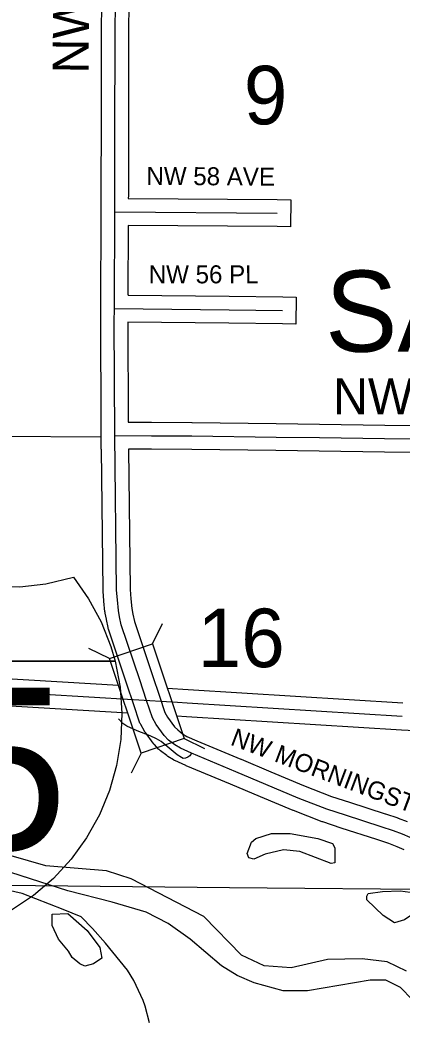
# Model space of a CAD drawing. Extents: x -1403959 to 81668, y -1400582 to 11018.
# Drawn here: x 6999.4 to 7081.4, y 8593.5 to 8808.1 of the extents above; entities that cross this region are included whole.
import ezdxf

# ---------------------------------------------------------------- set-up
doc = ezdxf.new("R2010")
doc.units = 0
for name, color, linetype in [('tdCiAirportTxt', 7, 'Continuous'), ('tdCiCityCartoShort', 7, 'Continuous'), ('tdCiCityDivCarto', 7, 'Continuous'), ('tdCiCityStreetTxt', 7, 'Continuous'), ('tdCiCoBndryTxt', 7, 'Continuous'), ('tdCiMapFrame', 7, 'Continuous'), ('tdCiRRCL', 7, 'Continuous'), ('tdCiSectLine', 7, 'Continuous'), ('tdCoCityStreetMajor', 7, 'Continuous'), ('tdCoCoBndryPart', 7, 'Continuous'), ('tdCoSectLinePart', 7, 'Continuous'), ('tdCoSectNmbr', 7, 'Continuous'), ('tdCoSurfBitum', 7, 'Continuous'), ('tdCoSurfGravel', 7, 'Continuous')]:
    doc.layers.add(name, color=color, linetype=linetype)

msp = doc.modelspace()

# ---------------------------------------------------------------- linework, layer by layer
at = {"layer": 'tdCiAirportTxt'}
for points in [[(6890.15, 8673.13), (6897.86, 8672.68), (6901.39, 8672.43), (6921.31, 8671.2), (6928.56, 8670.78), (6957.63, 8669.01), (6995.26, 8666.65), (7020.52, 8665.15)], [(6892.86, 8667.15), (6897.49, 8666.88), (6901.01, 8666.64), (6920.96, 8665.4), (6928.22, 8664.98), (6957.27, 8663.21), (6994.9, 8660.86), (7022.53, 8659.21)], [(7031.03, 8664.5), (7035.48, 8664.22), (7081.62, 8661.34)], [(7033.04, 8658.56), (7035.11, 8658.43), (7081.3, 8655.55), (7092.9, 8654.97)]]:
    msp.add_lwpolyline(points, dxfattribs=at)
at = {"layer": 'tdCiCityCartoShort'}
for points in [[(7033.2, 8661.43), (6995.07, 8663.73), (6957.44, 8666.08), (6928.38, 8667.85), (6921.13, 8668.27), (6901.19, 8669.51), (6897.67, 8669.75), (6893.02, 8670.02)], [(7081.45, 8658.42), (7035.29, 8661.29), (7033.21, 8661.43)]]:
    msp.add_lwpolyline(points, dxfattribs=at)
at = {"layer": 'tdCiCityDivCarto'}
msp.add_lwpolyline([(7036.2, 8650.53), (7035.86, 8650.02), (7035.44, 8649.67), (7034.96, 8649.48), (7034.45, 8649.42), (7034.04, 8649.6), (7033.16, 8650.2), (7029.68, 8653.04), (7028.71, 8653.67), (7027.37, 8654.28), (7024.58, 8655.39), (7022.31, 8656.39), (7021.49, 8656.9), (7020.57, 8657.95)], dxfattribs=at)
at = {"layer": 'tdCiCityStreetTxt'}
for p, q in [((7027.81, 8674.03), (7029.97, 8678.4)), ((7018.58, 8670.91), (7014.21, 8673.07)), ((7018.58, 8670.91), (7027.81, 8674.03)), ((7027.81, 8674.03), (7034.67, 8653.71)), ((7025.44, 8650.59), (7018.58, 8670.91)), ((7034.67, 8653.71), (7025.44, 8650.59)), ((7034.67, 8653.71), (7034.67, 8653.71)), ((7034.67, 8653.71), (7039.04, 8651.55)), ((7025.44, 8650.59), (7023.28, 8646.23))]:
    msp.add_line(p, q, dxfattribs=at)
at = {"layer": 'tdCiCoBndryTxt'}
for points in [[(7019.66, 8746.12), (7019.68, 8748.82), (7019.73, 8764.73), (7019.75, 8766.85), (7019.75, 8770.38), (7019.79, 8787.16), (7019.81, 8801.03), (7019.88, 8816.25)], [(7019.74, 8718.77), (7019.63, 8743.21), (7019.66, 8746.12)], [(7019.66, 8746.12), (7044.28, 8745.8), (7055.79, 8745.67)], [(7019.74, 8718.77), (7027.63, 8718.74), (7036.29, 8718.7), (7054.38, 8718.47), (7063.69, 8718.34), (7077.68, 8718.14), (7090.66, 8717.98), (7091.99, 8717.97)], [(7036.2, 8650.53), (7033.88, 8651.6), (7032.66, 8652.35), (7031.31, 8653.38), (7030.34, 8654.39), (7028.65, 8656.7), (7027.84, 8658.13), (7026.57, 8661.88), (7025.1, 8666.32), (7021.14, 8678.12), (7020.79, 8679.87), (7020.53, 8681.22), (7020.3, 8683.48), (7020.13, 8685.61), (7019.74, 8718.77)], [(7097.57, 8620.47), (7096.97, 8621.31), (7095.79, 8622.7), (7094.58, 8624.05), (7092.77, 8625.93), (7090.72, 8627.7), (7089.44, 8628.71), (7087.97, 8629.75), (7086.69, 8630.57), (7085.16, 8631.41), (7083.14, 8632.44), (7081.49, 8633.16), (7079.59, 8633.89), (7076.94, 8634.77), (7069.25, 8637.24), (7065.29, 8638.54), (7059.15, 8640.93), (7052.15, 8643.86), (7045.72, 8646.57), (7036.2, 8650.53)]]:
    msp.add_lwpolyline(points, dxfattribs=at)
at = {"layer": 'tdCiMapFrame'}
msp.add_lwpolyline([(7019.75, 8766.85), (7054.61, 8766.57)], dxfattribs=at)
at = {"layer": 'tdCiRRCL'}
msp.add_lwpolyline([(7027.2, 8592.66), (7026.25, 8596.19), (7025.85, 8597.42), (7023.86, 8601.73), (7022.49, 8603.98), (7017.73, 8609.74), (7014.95, 8612.88), (7012.53, 8615.38), (7008.69, 8616.98), (6999.87, 8620.4), (6995.78, 8621.37)], dxfattribs=at)
at = {"layer": 'tdCiSectLine'}
for points in [[(7081.9, 8629.81), (7080.39, 8630.47), (7078.61, 8631.15), (7076.04, 8632.01), (7068.36, 8634.48), (7068.35, 8634.48), (7064.39, 8635.78), (7064.36, 8635.79), (7064.24, 8635.83), (7058.09, 8638.22), (7058.04, 8638.24), (7058.02, 8638.25), (7051.02, 8641.18), (7051.02, 8641.19), (7044.6, 8643.9), (7035.09, 8647.86), (7034.99, 8647.9), (7032.67, 8648.96), (7032.6, 8649), (7032.43, 8649.09), (7032.37, 8649.12), (7031.15, 8649.87), (7031.05, 8649.93), (7030.91, 8650.03), (7029.55, 8651.06), (7029.54, 8651.07), (7029.39, 8651.19), (7029.25, 8651.32), (7029.2, 8651.38), (7028.24, 8652.4), (7028.16, 8652.48), (7028.04, 8652.63), (7028, 8652.68), (7026.31, 8654.99), (7026.24, 8655.09), (7026.14, 8655.25), (7026.13, 8655.27), (7025.32, 8656.7), (7025.24, 8656.85), (7025.16, 8657.02), (7025.09, 8657.2), (7025.09, 8657.21), (7023.82, 8660.95), (7023.82, 8660.97), (7022.35, 8665.4), (7018.39, 8677.19), (7018.34, 8677.36), (7018.3, 8677.55), (7017.95, 8679.31), (7017.95, 8679.31), (7017.94, 8679.32), (7017.68, 8680.67), (7017.65, 8680.84), (7017.64, 8680.93), (7017.41, 8683.18), (7017.41, 8683.25), (7017.24, 8685.38), (7017.23, 8685.42), (7017.23, 8685.58), (7016.87, 8715.86), (7016.85, 8715.86), (7016.85, 8715.88), (7016.82, 8715.88), (7016.84, 8718.76), (7016.8, 8721.64), (7016.82, 8721.64), (7016.73, 8743.2), (7016.73, 8743.21), (7016.73, 8743.24), (7016.73, 8743.25), (7016.72, 8743.25), (7016.76, 8746.14), (7016.78, 8748.83), (7016.83, 8763.97), (7016.82, 8763.97), (7016.85, 8766.87), (7016.85, 8770.39), (7016.85, 8770.39), (7016.89, 8787.16), (7016.9, 8801.03), (7016.9, 8801.04), (7016.97, 8816.26)], [(7022.78, 8816.23), (7022.71, 8801.02), (7022.69, 8787.16), (7022.69, 8787.15), (7022.66, 8770.38), (7022.65, 8769.73), (7022.67, 8769.73), (7022.67, 8769.73), (7054.63, 8769.47), (7057.53, 8769.45), (7057.49, 8763.64), (7054.59, 8763.67), (7022.63, 8763.93), (7022.58, 8748.99), (7022.59, 8748.99), (7022.59, 8748.98), (7044.32, 8748.71), (7055.82, 8748.57), (7058.72, 8748.54), (7058.65, 8742.74), (7055.75, 8742.77), (7044.25, 8742.9), (7044.24, 8742.9), (7022.54, 8743.18), (7022.63, 8721.66), (7027.64, 8721.64), (7036.3, 8721.61), (7036.33, 8721.61), (7054.41, 8721.37), (7054.42, 8721.37), (7063.73, 8721.24), (7063.73, 8721.24), (7077.72, 8721.05), (7090.68, 8720.88)], [(7090.62, 8715.08), (7077.64, 8715.24), (7077.64, 8715.24), (7063.65, 8715.44), (7054.34, 8715.57), (7036.26, 8715.8), (7027.62, 8715.84), (7027.62, 8715.84), (7022.67, 8715.86), (7023.03, 8685.75), (7023.19, 8683.74), (7023.4, 8681.65), (7023.64, 8680.44), (7023.95, 8678.86), (7027.85, 8667.24), (7027.85, 8667.23), (7029.32, 8662.8), (7030.5, 8659.33), (7031.09, 8658.28), (7032.58, 8656.25), (7033.25, 8655.55), (7034.3, 8654.75), (7035.25, 8654.16), (7037.37, 8653.19), (7046.83, 8649.25), (7046.85, 8649.25), (7053.27, 8646.54), (7060.23, 8643.62), (7066.27, 8641.27), (7070.15, 8640), (7077.83, 8637.53), (7077.86, 8637.52), (7080.5, 8636.64), (7080.52, 8636.63), (7080.62, 8636.6), (7082.53, 8635.87)]]:
    msp.add_lwpolyline(points, dxfattribs=at)
at = {"layer": 'tdCoCityStreetMajor'}
for points in [[(6995.17, 8718.69), (7016.81, 8718.52)], [(6995.75, 8622.19), (7044.37, 8621.73), (7093, 8621.26)]]:
    msp.add_lwpolyline(points, dxfattribs=at)
at = {"layer": 'tdCoSurfBitum'}
for points in [[(7082.35, 8603.76), (7078.23, 8605.75), (7072.89, 8606.37), (7065.41, 8606.24), (7057.61, 8604.42), (7051.81, 8604.89), (7046.93, 8607.19), (7038.85, 8615.46), (7023.29, 8623.58), (7017.95, 8625.27), (7004.97, 8626.37), (6990.01, 8630.68), (6982.23, 8634.67), (6981.62, 8635.28), (6974.6, 8637.89), (6968.5, 8641.26), (6963.93, 8644.94), (6961.34, 8648.76), (6960.43, 8651.66), (6959.67, 8653.04), (6958.91, 8655.63), (6958.92, 8660.92)], [(7083.56, 8597.65), (7081.12, 8600.25), (7077.92, 8601.78), (7074.56, 8601.79), (7061.12, 8599.53), (7055.92, 8599.54), (7049.67, 8601.23), (7046, 8602.77), (7042.65, 8604.91), (7035.94, 8610.58), (7031.21, 8613.95), (7026.48, 8616.4), (7019.16, 8618.55), (7009.69, 8621.02), (6991.38, 8626.86), (6976.88, 8631.78)], [(7066.21, 8626.85), (7059.5, 8629.46), (7055.98, 8629.77), (7052.01, 8628.86), (7049.57, 8627.8), (7048.5, 8628.11), (7048.19, 8629.02), (7049.12, 8631.46), (7050.03, 8632.23), (7053.39, 8633.29), (7057.37, 8633.28), (7063.32, 8632.2), (7066.52, 8631.12), (7066.98, 8630.2), (7066.97, 8627), (7066.21, 8626.85)], [(7079.78, 8614.14), (7077.34, 8615.68), (7073.83, 8619.04), (7073.83, 8619.81), (7074.14, 8620.42), (7077.19, 8620.87), (7081.01, 8621.01), (7085.29, 8620.39), (7085.59, 8618.86), (7085.28, 8617.03), (7081.92, 8614.75), (7079.78, 8614.14)], [(7013.33, 8604.82), (7012.26, 8605.29), (7010.58, 8606.66), (7009.82, 8608.04), (7007.69, 8610.64), (7006.32, 8613.54), (7006.32, 8615.99), (7009.68, 8616.13), (7013.8, 8612.46), (7016.54, 8608.79), (7017, 8606.5), (7015.16, 8605.28), (7013.33, 8604.82)]]:
    msp.add_lwpolyline(points, dxfattribs=at)
at = {"layer": 'tdCoSurfGravel'}
msp.add_line((6946.12, 8670.31), (7019.13, 8670.31), dxfattribs=at)
msp.add_lwpolyline([(6945.51, 8670.31), (6947.22, 8675.69), (6949.54, 8680.83), (6952.45, 8685.66), (6954.42, 8688.35), (6959.91, 8687.02), (6965.51, 8686.33), (6971.15, 8686.31), (6976.75, 8686.94), (6982.65, 8688.35), (6988.14, 8687.02), (6993.74, 8686.33), (6999.38, 8686.31), (7004.98, 8686.94), (7010.88, 8688.35), (7014.12, 8683.72), (7016.79, 8678.76), (7018.87, 8673.51), (7019.8, 8670.31)], close=True, dxfattribs=at)
for points in [[(6999.38, 8686.31), (7004.98, 8686.94), (7010.88, 8688.35), (7014.12, 8683.72), (7016.79, 8678.76), (7018.87, 8673.51), (7019.8, 8670.31), (7020.87, 8664.77), (7021.29, 8659.15), (7021.05, 8653.51), (7020.15, 8647.94), (7018.61, 8642.51), (7016.45, 8637.3), (7013.7, 8632.38), (7010.39, 8627.81), (7006.57, 8623.66), (7002.29, 8619.98), (6997.61, 8616.83)], [(6945.51, 8670.31), (7019.8, 8670.31), (7020.87, 8664.77), (7021.29, 8659.15), (7021.05, 8653.51), (7020.15, 8647.94), (7018.61, 8642.51), (7016.45, 8637.3), (7013.7, 8632.38), (7010.39, 8627.81), (7006.57, 8623.66), (7002.29, 8619.98), (6997.61, 8616.83)]]:
    msp.add_lwpolyline(points, dxfattribs=at)

# ---------------------------------------------------------------- texts
at = {"layer": 'tdCoCoBndryPart'}
msp.add_text('SAYLOR', height=17.411, rotation=359.9939, dxfattribs=at).set_placement((7064.9, 8736.81))
at = {"layer": 'tdCoSectLinePart'}
for s, height, p in [('9', 12.57, (7047.45, 8785.65)), ('16', 12.575, (7037.53, 8669.04))]:
    msp.add_text(s, height=height, rotation=359.9942, dxfattribs=at).set_placement(p)
at = {"layer": 'tdCoSectNmbr'}
for s, height, rotation, p in [('NW 26 ST', 7.738, 89.447, (7014.11, 8796.54)), ('NW 58 AVE', 3.869, 359.6181, (7026.53, 8772.65)), ('NW 56 PL', 3.869, 0.1378, (7027.05, 8751.46)), ('NW 54 AVE', 7.738, 359.8042, (7066.59, 8723.38)), ('NW MORNINGSTAR DR', 3.8691, 339.3026, (7044.37, 8652.42))]:
    msp.add_text(s, height=height, rotation=rotation, dxfattribs=at).set_placement(p)
at = {"layer": 'tdCoSurfGravel'}
msp.add_text('35', height=34.822, dxfattribs=at).set_placement((6957.82, 8629.82))

doc.saveas('drawing.dxf')
